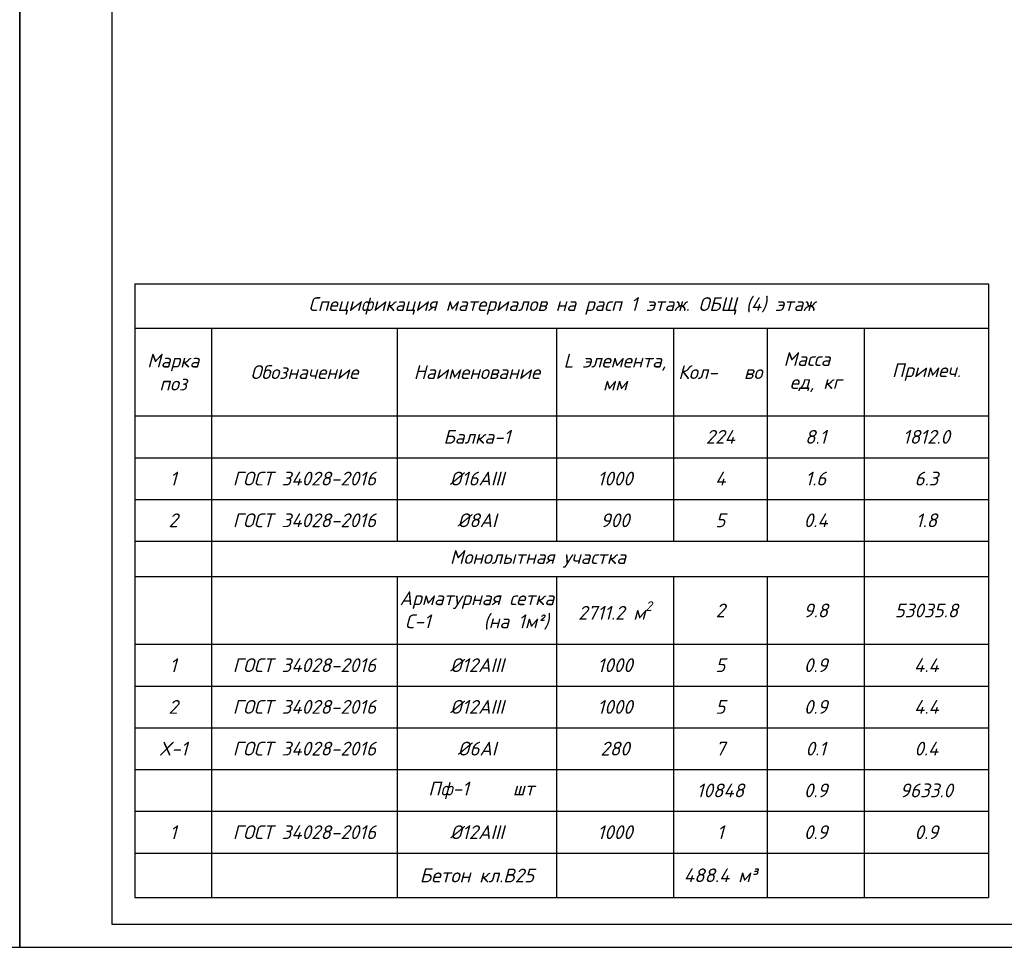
# Model space of a CAD drawing. Header units: millimetres. Extents: x -33345 to 4712671, y -3392 to 121473.
# Tile 659 of 1056: x 3408872 to 3430213, y 44501 to 64606. Entities that reach past the tile are written whole.
import ezdxf

# ---------------------------------------------------------------- set-up
doc = ezdxf.new("R2010")
doc.units = ezdxf.units.MM
doc.layers.add('0.25', color=7, linetype='Continuous', lineweight=25)
doc.styles.add('_text', font='isocpeui.ttf')
doc.styles.add('ISOCPEUR', font='isocpeui.ttf', dxfattribs={"height": 300})
doc.styles.add('WMF-Times New Roman2', font='times.ttf')
doc.styles.add('ГОСТ 300', font='isocpeui.ttf', dxfattribs={"height": 150})

# ---------------------------------------------------------------- blocks, each defined once
blk = doc.blocks.new('*U282')
at = {"layer": '0.25', "color": 5, "linetype": 'Continuous', "lineweight": 25, "ltscale": 100}
blk.add_lwpolyline([(-72619, 0), (0, 0), (0, 42000), (-72619, 42000), (-72619, 0)], dxfattribs=at)
at = {"layer": '0.25', "color": 7, "linetype": 'Continuous', "lineweight": 30, "ltscale": 100}
blk.add_lwpolyline([(-70619, 500), (-500, 500), (-500, 41500), (-70619, 41500), (-70619, 500)], dxfattribs=at)
blk = doc.blocks.new('*T2322')
at = {"color": 0, "linetype": 'ByBlock', "lineweight": -2, "transparency": 16777216}
for p, q in [((0, 0), (18500, 0)), ((0, 0), (0, -13304)), ((18500, 0), (18500, -13304)), ((0, -967), (18500, -967)), ((1663, -967), (1663, -13304)), ((5688, -967), (5688, -5582)), ((9140, -967), (9140, -5582)), ((11676, -967), (11676, -5582)), ((13704, -967), (13704, -5582)), ((15811, -967), (15811, -13304)), ((0, -2868), (18500, -2868)), ((0, -3773), (18500, -3773)), ((0, -4677), (18500, -4677)), ((0, -5582), (18500, -5582)), ((0, -6349), (18500, -6349)), ((5688, -6349), (5688, -13304)), ((9140, -6349), (9140, -13304)), ((11676, -6349), (11676, -13304)), ((13704, -6349), (13704, -13304)), ((0, -7817), (18500, -7817)), ((0, -8721), (18500, -8721)), ((0, -9626), (18500, -9626)), ((0, -10530), (18500, -10530)), ((0, -11436), (18500, -11436)), ((0, -12342), (18500, -12342)), ((0, -13304), (18500, -13304))]:
    blk.add_line(p, q, dxfattribs=at)
at = {"color": 0, "lineweight": 25, "transparency": 16777216, "attachment_point": 5}
for s, insert, char_height, width, style in [('Спецификация материалов {\\C256;на расп 1 }этаж. ОБЩ (4) этаж', (9250, -483), 298.77, 18497.01, 'ISOCPEUR'), ('Марка поз', (831, -1917), 298.8, 1659.53, 'ISOCPEUR'), ('L элемента, мм', (10408, -1917), 298.77, 2532.77, 'ISOCPEUR'), ('Масса   ед, кг', (14758, -1917), 298.77, 2104.57, 'ISOCPEUR'), ('Обозначение', (3675, -1917), 298.77, 4022.49, 'ISOCPEUR'), ('Наименование', (7414, -1917), 298.77, 3449.23, 'ISOCPEUR'), ('Кол-   во', (12690, -1917), 298.8, 2024.96, 'ISOCPEUR'), ('Примеч.', (17156, -1917), 298.8, 2685.54, 'ISOCPEUR'), ('{\\C230;Балка-1 }', (7414, -3320), 298.77, 3450.49, 'ISOCPEUR'), ('{\\C230;224}', (12690, -3320), 298.77, 2026.22, 'ISOCPEUR'), ('{\\C230;8.1}', (14758, -3320), 298.77, 2105.83, 'ISOCPEUR'), ('{\\C230;1812.0}', (17156, -3320), 298.77, 2686.8, 'ISOCPEUR'), ('{\\C5;1}', (831, -4225), 298.8, 1660.79, 'ISOCPEUR'), ('{\\C5;ГОСТ 34028-2016}', (3675, -4225), 298.77, 4023.75, 'ISOCPEUR'), ('{\\C5;%%C16АIII}', (7414, -4225), 298.77, 3450.49, 'ISOCPEUR'), ('{\\C5;1000}', (10408, -4225), 298.8, 2534.03, 'ISOCPEUR'), ('{\\C5;4}', (12690, -4225), 298.8, 2026.22, 'ISOCPEUR'), ('{\\C5;1.6}', (14758, -4225), 298.8, 2105.83, 'ISOCPEUR'), ('{\\C5;6.3}', (17156, -4225), 298.8, 2686.8, 'ISOCPEUR'), ('{\\C5;2}', (831, -5129), 298.8, 1660.79, 'ISOCPEUR'), ('{\\C5;ГОСТ 34028-2016}', (3675, -5129), 298.77, 4023.75, 'ISOCPEUR'), ('{\\C5;%%C8АI}', (7414, -5129), 298.77, 3450.49, 'ISOCPEUR'), ('{\\C5;900}', (10408, -5129), 298.8, 2534.03, 'ISOCPEUR'), ('{\\C5;5}', (12690, -5129), 298.8, 2026.22, 'ISOCPEUR'), ('{\\C5;0.4}', (14758, -5129), 298.8, 2105.83, 'ISOCPEUR'), ('{\\C5;1.8}', (17156, -5129), 298.8, 2686.8, 'ISOCPEUR'), ('{\\C230;Монолытная участка}', (8737, -5965), 298.77, 14147.23, 'ISOCPEUR'), ('{\\C230;Арматурная сетка С-1      (на 1м²)}', (7414, -7083), 300, 3450.49, 'ISOCPEUR'), ('\\A1;{\\C230;2711.2 м\\H0.7x;\\S2^ ;}', (10408, -7083), 298.77, 2534.03, 'ISOCPEUR'), ('\\A1;{\\C230;2}', (12690, -7083), 298.77, 2026.22, 'ISOCPEUR'), ('{\\C230;9.8}', (14758, -7083), 298.77, 2105.83, 'ISOCPEUR'), ('{\\C5;53035.8}', (17156, -7083), 298.77, 2686.8, 'ISOCPEUR'), ('{\\C5;%%C12АIII}', (7414, -8269), 298.77, 3450.49, 'ISOCPEUR'), ('{\\C5;1}', (831, -8269), 298.8, 1660.79, 'ISOCPEUR'), ('{\\C5;ГОСТ 34028-2016}', (3675, -8269), 298.77, 4023.75, 'ISOCPEUR'), ('{\\C5;1000}', (10408, -8269), 298.8, 2534.03, 'ISOCPEUR'), ('{\\C5;5}', (12690, -8269), 298.8, 2026.22, 'ISOCPEUR'), ('{\\C5;0.9}', (14758, -8269), 298.8, 2105.83, 'ISOCPEUR'), ('{\\C5;4.4}', (17156, -8269), 298.8, 2686.8, 'ISOCPEUR'), ('{\\C5;2}', (831, -9173), 298.8, 1660.79, 'ISOCPEUR'), ('{\\C5;ГОСТ 34028-2016}', (3675, -9173), 298.77, 4023.75, 'ISOCPEUR'), ('{\\C5;%%C12АIII}', (7414, -9173), 298.77, 3450.49, 'ISOCPEUR'), ('{\\C5;1000}', (10408, -9173), 298.8, 2534.03, 'ISOCPEUR'), ('{\\C5;5}', (12690, -9173), 298.8, 2026.22, 'ISOCPEUR'), ('{\\C5;0.9}', (14758, -9173), 298.8, 2105.83, 'ISOCPEUR'), ('{\\C5;4.4}', (17156, -9173), 298.8, 2686.8, 'ISOCPEUR'), ('{\\C5;X-1}', (831, -10078), 298.8, 1660.79, 'ISOCPEUR'), ('{\\C5;ГОСТ 34028-2016}', (3675, -10078), 298.77, 4023.75, 'ISOCPEUR'), ('{\\C5;%%C6АI}', (7414, -10078), 298.77, 3450.49, 'ISOCPEUR'), ('{\\C5;280}', (10408, -10078), 298.8, 2534.03, 'ISOCPEUR'), ('{\\C5;7}', (12690, -10078), 298.8, 2026.22, 'ISOCPEUR'), ('{\\C5;0.1}', (14758, -10078), 298.8, 2105.83, 'ISOCPEUR'), ('{\\C5;0.4}', (17156, -10078), 298.8, 2686.8, 'ISOCPEUR'), ('{\\C230; Пф-1     шт}', (7414, -10983), 298.77, 3449.25, '_text'), ('{\\C230;10848}', (12690, -10983), 298.77, 2024.98, '_text'), ('{\\C230;0.9}', (14758, -10983), 298.77, 2104.58, '_text'), ('{\\C230;9633.0}', (17156, -10983), 298.77, 2685.56, '_text'), ('{\\fISOCPEUR|b0|i1|c204|p34;\\C5;ГОСТ 34028-2016}', (3675, -11889), 298.77, 4022.51, 'WMF-Times New Roman2'), ('{\\C5;%%C12АIII}', (7414, -11889), 298.77, 3449.25, '_text'), ('{\\C5;1000}', (10408, -11889), 298.8, 2532.78, '_text'), ('{\\C5;0.9}', (14758, -11889), 298.8, 2104.58, '_text'), ('{\\C5;0.9}', (17156, -11889), 298.8, 2685.56, '_text'), ('{\\C5;1}', (831, -11889), 298.8, 1659.55, '_text'), ('{\\C5;1}', (12690, -11889), 298.8, 2024.98, '_text'), ('{\\H1.027x;\\C5;Бетон\\H0.9737x; кл.В25}', (7414, -12823), 298.77, 3450.49, 'ГОСТ 300'), ('{\\C5;488.4 м³}', (12690, -12823), 298.77, 2026.22, 'ISOCPEUR')]:
    blk.add_mtext(s, dxfattribs=dict(at, insert=insert, char_height=char_height, width=width, style=style))

msp = doc.modelspace()

# ---------------------------------------------------------------- block references
msp.add_blockref('*T2322', (3411367.724, 58885.004))
at = {"layer": '0.25', "ltscale": 100, "transparency": 33554687}
for p in [(3408871.727, 44501.326, 1359241.5), (3481490.916, 44501.326, 1359241.5)]:
    msp.add_blockref('*U282', p, dxfattribs=at)

doc.saveas('drawing.dxf')
